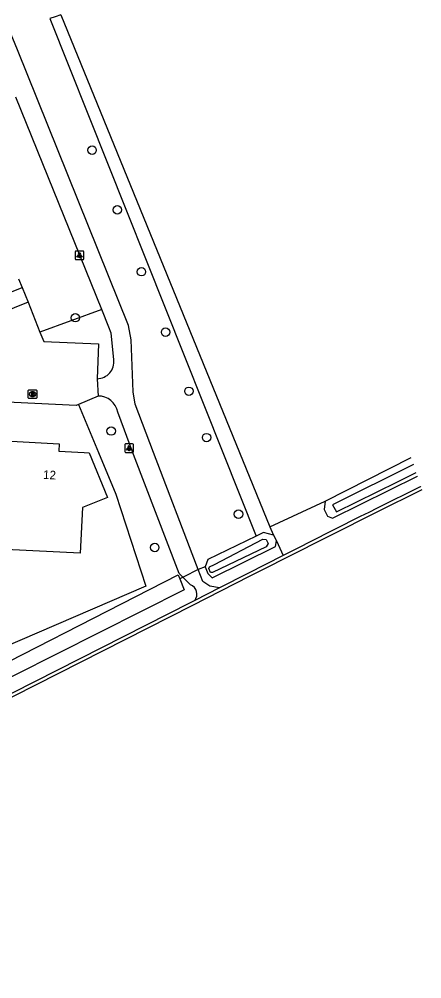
# Model space of a CAD drawing. Extents: x 162990 to 165007, y 383433 to 384336.
# Drawn here: x 164960.8 to 165007.4, y 383689.1 to 383800.2 of the extents above; entities that cross this region are included whole.
import ezdxf

# ---------------------------------------------------------------- set-up
doc = ezdxf.new("R2010")
doc.units = 0
for name, color, linetype in [('IMGEO_Berm_halfverhard', 7, 'Continuous'), ('IMGEO_Boom', 7, 'Continuous'), ('IMGEO_Bouwland', 7, 'Continuous'), ('IMGEO_Brandkraan', 7, 'Continuous'), ('IMGEO_Duiker', 7, 'Continuous'), ('IMGEO_Groenvoorziening', 7, 'Continuous'), ('IMGEO_Lichtpunt', 7, 'Continuous'), ('IMGEO_Pand', 7, 'Continuous'), ('IMGEO_Pand_nummerreeks', 7, 'Continuous'), ('IMGEO_Parkeervlak_open', 7, 'Continuous'), ('IMGEO_Rijbaan_lokaal_gesloten', 7, 'Continuous'), ('IMGEO_Rijbaan_lokaal_open', 7, 'Continuous'), ('IMGEO_Voetpad_halfverhard', 7, 'Continuous'), ('IMGEO_Waterloop', 7, 'Continuous')]:
    doc.layers.add(name, color=color, linetype=linetype)

msp = doc.modelspace()

# ---------------------------------------------------------------- linework, layer by layer
at = {"layer": 'IMGEO_Berm_halfverhard'}
for points in [[(164991.36, 383738.1), (164989.3, 383737.05), (164987.24, 383736), (164983.98, 383734.34)], [(164981.11, 383732.89), (164980.58, 383732.62), (164916.38, 383700.04), (164916.34, 383700.14), (164901.96, 383692.8), (164901.95, 383692.72), (164878.44, 383680.76), (164854.92, 383668.8)]]:
    msp.add_lwpolyline(points, dxfattribs=at)
for centre, radius, start, end in [((165694.89, 382354.24), 1552.42, 116.29489, 116.94813), ((165715.44, 382313.5), 1598.05, 116.30508, 116.30837)]:
    msp.add_arc(centre, radius, start, end, dxfattribs=at)
at = {"layer": 'IMGEO_Boom'}
for centre in [(164969.23, 383785), (164972.15, 383778.1), (164974.94, 383770.93), (164967.29, 383765.6), (164977.74, 383763.93), (164980.44, 383757.09), (164971.44, 383752.49), (164982.48, 383751.73), (164986.17, 383742.86), (164976.48, 383739.01)]:
    msp.add_circle(centre, 0.489, dxfattribs=at)
at = {"layer": 'IMGEO_Bouwland'}
for points in [[(164996.21, 383744.37), (165006.16, 383749.43)], [(164989.81, 383741.41), (164996.21, 383744.37)]]:
    msp.add_lwpolyline(points, dxfattribs=at)
at = {"layer": 'IMGEO_Brandkraan'}
for p, q in [((164961.84, 383756.33), (164961.84, 383757.18)), ((164961.91, 383757.25), (164962.77, 383757.25)), ((164962.77, 383756.25), (164961.91, 383756.25)), ((164962.35, 383756.47), (164962.32, 383756.47)), ((164962.33, 383757.03), (164962.35, 383757.03)), ((164962.84, 383757.18), (164962.84, 383756.33))]:
    msp.add_line(p, q, dxfattribs=at)
for points in [[(164961.84, 383756.33), (164961.84, 383757.18)], [(164961.91, 383757.25), (164962.77, 383757.25)], [(164962.77, 383756.25), (164961.91, 383756.25)], [(164962.19, 383756.95), (164962.19, 383756.55), (164962.4, 383756.55)], [(164962.42, 383756.95), (164962.19, 383756.95)], [(164962.37, 383756.87), (164962.31, 383756.87), (164962.31, 383756.79)], [(164962.31, 383756.79), (164962.37, 383756.79)], [(164962.37, 383756.72), (164962.31, 383756.72), (164962.31, 383756.64)], [(164962.31, 383756.64), (164962.37, 383756.64)], [(164962.84, 383757.18), (164962.84, 383756.33)]]:
    msp.add_lwpolyline(points, dxfattribs=at)
for centre, radius, start, end in [((164961.92, 383757.18), 0.0765, 91.552, 178.448), ((164961.92, 383757.18), 0.0765, 91.552, 178.448), ((164961.92, 383756.33), 0.0765, 181.552, 268.448), ((164961.92, 383756.33), 0.0765, 181.552, 268.448), ((164962.37, 383756.83), 0.0379, 267.8285, 90.9355), ((164962.37, 383756.68), 0.0404, 269.8759, 90.5077), ((164962.41, 383756.8), 0.251, 268.6676, 293.5347), ((164962.42, 383756.81), 0.145, 59.4692, 91.5367), ((164962.45, 383756.85), 0.0922, 285.5137, 58.1501), ((164962.45, 383756.66), 0.105, 301.3115, 78.989), ((164962.76, 383757.18), 0.0765, 1.552, 88.448), ((164962.76, 383757.18), 0.0765, 1.552, 88.448), ((164962.76, 383756.33), 0.0765, 271.552, 358.448), ((164962.76, 383756.33), 0.0765, 271.552, 358.448)]:
    msp.add_arc(centre, radius, start, end, dxfattribs=at)
for centre, major_axis, ratio, start_param, end_param in [((164962.33, 383756.75), (-0.387, 0.002), 0.722429, 4.712389, 7.853982), ((164962.35, 383756.75), (-0.39, 0.002), 0.717154, 1.570796, 4.712389)]:
    msp.add_ellipse(centre, major_axis=major_axis, ratio=ratio, start_param=start_param, end_param=end_param, dxfattribs=at)
at = {"layer": 'IMGEO_Duiker'}
msp.add_lwpolyline([(164982.3, 383736.78), (164981.52, 383736.46), (164979.83, 383735.61), (164979.38, 383735.39)], dxfattribs=at)
at = {"layer": 'IMGEO_Groenvoorziening'}
for points in [[(164970.34, 383766.56), (164963.19, 383763.95)], [(164967.67, 383755.57), (164969.98, 383750), (164971.99, 383745.17), (164975.45, 383734.55), (164958.89, 383727.41), (164953.2, 383724.33)], [(164996.21, 383744.37), (164996.09, 383743.39), (164996.46, 383742.62), (164997.05, 383742.39), (165006.87, 383747.27), (165006.87, 383747.27)], [(164988.21, 383740.32), (164982.61, 383737.61), (164982.3, 383736.78), (164982.63, 383735.98), (164983.14, 383735.51), (164990.44, 383739.14), (164990.56, 383739.79)], [(164990.24, 383740.45), (164990.56, 383739.79)], [(164990.56, 383739.79), (164991.36, 383738.1)]]:
    msp.add_lwpolyline(points, dxfattribs=at)
at = {"layer": 'IMGEO_Lichtpunt'}
for p, q in [((164967.27, 383773.23), (164967.27, 383772.42)), ((164967.27, 383773.23), (164967.27, 383772.42)), ((164968.17, 383773.32), (164967.36, 383773.32)), ((164968.17, 383773.32), (164967.36, 383773.32)), ((164968.26, 383772.42), (164968.26, 383773.23)), ((164968.26, 383772.42), (164968.26, 383773.23)), ((164967.36, 383772.33), (164968.17, 383772.33)), ((164967.36, 383772.33), (164968.17, 383772.33)), ((164973.02, 383750.92), (164973.02, 383750.11)), ((164973.02, 383750.92), (164973.02, 383750.11)), ((164973.92, 383751.02), (164973.11, 383751.02)), ((164973.92, 383751.02), (164973.11, 383751.02)), ((164974.01, 383750.11), (164974.01, 383750.92)), ((164974.01, 383750.11), (164974.01, 383750.92)), ((164973.11, 383750.02), (164973.92, 383750.02)), ((164973.11, 383750.02), (164973.92, 383750.02))]:
    msp.add_line(p, q, dxfattribs=at)
for points in [[(164967.64, 383772.89), (164967.68, 383772.87), (164967.49, 383772.6), (164967.45, 383772.63), (164967.64, 383772.89)], [(164967.74, 383772.85), (164967.79, 383772.85), (164967.79, 383772.52), (164967.74, 383772.52), (164967.74, 383772.85)], [(164967.85, 383772.87), (164967.89, 383772.89), (164968.08, 383772.63), (164968.04, 383772.6), (164967.85, 383772.87)], [(164973.39, 383750.58), (164973.43, 383750.56), (164973.24, 383750.29), (164973.2, 383750.32), (164973.39, 383750.58)], [(164973.49, 383750.54), (164973.54, 383750.54), (164973.54, 383750.21), (164973.49, 383750.21), (164973.49, 383750.54)], [(164973.6, 383750.56), (164973.64, 383750.58), (164973.83, 383750.32), (164973.79, 383750.29), (164973.6, 383750.56)]]:
    msp.add_lwpolyline(points, dxfattribs=at)
for centre in [(164967.77, 383773.03), (164973.52, 383750.72)]:
    msp.add_circle(centre, 0.0994, dxfattribs=at)
for centre, start, end in [((164967.36, 383773.23), 90, 180), ((164967.36, 383773.23), 90, 180), ((164968.17, 383773.23), 0, 90), ((164968.17, 383773.23), 0, 90), ((164967.36, 383772.42), 180, 270), ((164967.36, 383772.42), 180, 270), ((164968.17, 383772.42), 270, 0), ((164968.17, 383772.42), 270, 360), ((164973.11, 383750.92), 90, 180), ((164973.11, 383750.92), 90, 180), ((164973.92, 383750.92), 0, 90), ((164973.92, 383750.92), 0, 90), ((164973.11, 383750.11), 180, 270), ((164973.11, 383750.11), 180, 270), ((164973.92, 383750.11), 270, 0), ((164973.92, 383750.11), 270, 360)]:
    msp.add_arc(centre, 0.0946, start, end, dxfattribs=at)
at = {"layer": 'IMGEO_Pand'}
msp.add_lwpolyline([(164959.88, 383751.3), (164965.42, 383751.02), (164965.37, 383750.14), (164968.32, 383750), (164968.88, 383749.97), (164971, 383744.81), (164968.12, 383743.65), (164967.85, 383738.35), (164959.25, 383738.79)], dxfattribs=at)
at = {"layer": 'IMGEO_Parkeervlak_open'}
msp.add_lwpolyline([(164961.15, 383769.09), (164961.82, 383767.42)], dxfattribs=at)
at = {"layer": 'IMGEO_Rijbaan_lokaal_gesloten'}
msp.add_lwpolyline([(165007.39, 383745.68), (165002.09, 383743.06), (164996.81, 383740.41), (164991.54, 383737.74), (164989.48, 383736.69), (164987.42, 383735.64), (164984.16, 383733.98), (164980.76, 383732.26), (164916.21, 383699.51), (164902.33, 383692.46), (164878.62, 383680.4), (164855.1, 383668.44), (164850.38, 383666.07), (164845.69, 383663.64), (164841.03, 383661.15), (164836.76, 383658.84), (164832.52, 383656.47), (164828.32, 383654.03), (164823.27, 383650.97), (164818.29, 383648.16)], dxfattribs=at)
at = {"layer": 'IMGEO_Rijbaan_lokaal_open'}
for points in [[(164960.72, 383770.1), (164961.15, 383769.09)], [(164961.82, 383767.42), (164939.57, 383758.42), (164938.87, 383760.09), (164961.15, 383769.09)], [(164961.82, 383767.42), (164963.19, 383763.95)], [(164963.19, 383763.95), (164963.63, 383762.84), (164969.97, 383762.57), (164969.82, 383758.55)], [(164969.82, 383758.55), (164969.92, 383756.54)], [(164969.92, 383756.54), (164967.67, 383755.57)], [(164967.67, 383755.57), (164967.39, 383755.45), (164951.4, 383756.2), (164951.14, 383750.87)]]:
    msp.add_lwpolyline(points, dxfattribs=at)
at = {"layer": 'IMGEO_Voetpad_halfverhard'}
for points in [[(164983.98, 383734.34), (164982.87, 383734.52), (164982.06, 383735.06), (164981.52, 383736.46), (164981.32, 383736.96), (164976.35, 383750), (164974.22, 383755.58), (164974, 383757.02), (164973.77, 383763.04), (164973.43, 383764.71), (164960.6, 383796.61), (164958.86, 383800.81), (164957.1, 383805.09), (164938.99, 383849.36), (164935.04, 383859.04), (164932.43, 383865.42), (164917.1, 383902.7)], [(164970.34, 383766.56), (164960.39, 383791.14)], [(164971.75, 383760.75), (164971.45, 383763.82), (164971.18, 383764.5), (164970.34, 383766.56)], [(164980.62, 383734.69), (164979.3, 383736.01), (164974.03, 383749.79), (164972.21, 383754.68)], [(164983.98, 383734.34), (164981.11, 383732.89)]]:
    msp.add_lwpolyline(points, dxfattribs=at)
for centre, radius, start, end in [((164969.8, 383760.51), 1.96, 270.497, 6.851), ((164969.93, 383754.21), 2.33, 11.7701, 90.1629), ((164980.21, 383733.61), 1.15, 320.758, 69.0732)]:
    msp.add_arc(centre, radius, start, end, dxfattribs=at)
at = {"layer": 'IMGEO_Waterloop'}
for points in [[(164965.62, 383800.67), (164964.95, 383800.44), (164964.35, 383800.24), (164984.36, 383750), (164988.21, 383740.32)], [(164965.62, 383800.67), (164986.3, 383750), (164989.81, 383741.41)], [(165006.43, 383748.6), (164997.05, 383743.93), (164997.5, 383743.13), (165004.56, 383746.6), (165006.73, 383747.69)], [(164990.24, 383740.45), (164989.07, 383740.73), (164988.21, 383740.32)], [(164989.81, 383741.41), (164989.93, 383741.11), (164990.24, 383740.45)], [(164989.6, 383739.48), (164989.49, 383739.28), (164989.39, 383739.07), (164983.15, 383736.13), (164982.95, 383736.13), (164982.73, 383736.58), (164982.83, 383736.76), (164983.39, 383737.04), (164988.98, 383739.96), (164989.38, 383739.94), (164989.6, 383739.48)], [(164946, 383719.04), (164951.43, 383721.65), (164979.2, 383735.86), (164979.38, 383735.39), (164979.87, 383734.12), (164921.04, 383704.49), (164877.96, 383682.33)]]:
    msp.add_lwpolyline(points, dxfattribs=at)

# ---------------------------------------------------------------- texts
at = {"layer": 'IMGEO_Pand_nummerreeks'}
msp.add_text('12', height=1, rotation=357.0778, dxfattribs=at).set_placement((164963.54, 383746.95))

doc.saveas('drawing.dxf')
